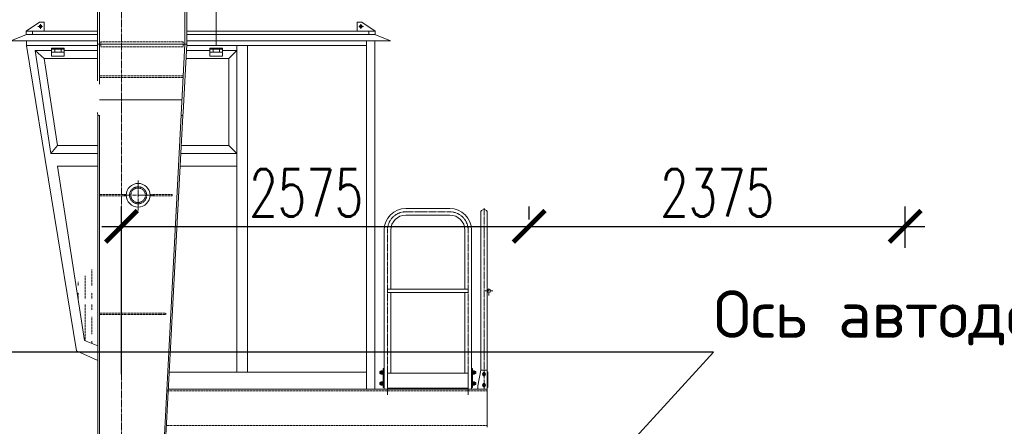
# Model space of a CAD drawing. Header units: millimetres. Extents: x 452087 to 582075, y 10891 to 81641.
# Tile 301 of 311: x 561588 to 567808, y 60122 to 62693. Entities that reach past the tile are written whole.
import ezdxf
from ezdxf import colors
from ezdxf.entities.mleader import LeaderData, LeaderLine
from ezdxf.math import Vec2, Vec3

# ---------------------------------------------------------------- set-up
doc = ezdxf.new("R2010")
doc.units = ezdxf.units.MM
doc.linetypes.add('CENTER2', pattern=[28.575, 19.05, -3.175, 3.175, -3.175])
doc.linetypes.add('HIDDEN', pattern=[9.525, 6.35, -3.175])
doc.layers.get('Defpoints').update_dxf_attribs({"color": 8})
for name, color, linetype in [('Cont', 6, 'Continuous'), ('Hide', 2, 'HIDDEN'), ('ГТО-2_Выноски', 7, 'Continuous'), ('ГТО-2_Размеры', 7, 'Continuous'), ('ОЗиМ Оси', 4, 'CENTER2'), ('ОЗИМ_Выноски', 2, 'Continuous')]:
    doc.layers.add(name, color=color, linetype=linetype)
doc.layers.add('DIM', color=7, linetype='Continuous', lineweight=25)
doc.layers.add('ОЗиМ Металл тонкий', color=221, linetype='Continuous', lineweight=15)
doc.styles.add('MOSOBL (isocpeur)', font='isocpeur.ttf')
doc.styles.add('RomanS', font='romans.shx', dxfattribs={"width": 0.7})
doc.dimstyles.new('MOSOBL 1-100 (мм)', dxfattribs={"dimscale": 100, "dimtxt": 3, "dimasz": 2, "dimexe": 1.25, "dimexo": 0.625, "dimtad": 1, "dimdec": 0, "dimzin": 9, "dimtxsty": 'RomanS', "dimblk": 'ARCHTICK', "dimcen": 2.5, "dimdle": 1.25, "dimclrd": 7, "dimclre": 7, "dimclrt": 2, "dimadec": 0, "dimazin": 0, "dimtfac": 1, "dimtdec": 0, "dimtmove": 1, "dimatfit": 3, "dimfxl": 1, "dimtfill": 1, "dimlwd": 25, "dimlwe": 25, "dimarcsym": 0})

# ---------------------------------------------------------------- blocks, each defined once
blk = doc.blocks.new('_ArchTick')
at = {"color": 0, "linetype": 'ByBlock', "const_width": 0.15}
blk.add_lwpolyline([(-0.5, -0.5), (0.5, 0.5)], dxfattribs=at)
blk = doc.blocks.new('*D608')
at = {"layer": 'Defpoints', "color": 0, "transparency": 16777216}
for p in [(564806.3, 61368.3), (567181.3, 61386.1), (567181.3, 61188.8)]:
    blk.add_point(p, dxfattribs=at)
at = {"layer": 'ГТО-2_Размеры', "color": 7, "lineweight": 25, "transparency": 16777216}
for p, q in [((564806.3, 61430.8), (564806.3, 61511.1)), ((567181.3, 61251.3), (567181.3, 61511.1)), ((564681.3, 61386.1), (567306.3, 61386.1))]:
    blk.add_line(p, q, dxfattribs=at)
at = {"layer": 'ГТО-2_Размеры', "color": 7, "lineweight": 25, "transparency": 16777216, "xscale": 200, "yscale": 200, "zscale": 200, "rotation": 180}
blk.add_blockref('_ArchTick', (564806.3, 61386.1), dxfattribs=at)
at = {"layer": 'ГТО-2_Размеры', "color": 7, "lineweight": 25, "transparency": 16777216, "xscale": 200, "yscale": 200, "zscale": 200}
blk.add_blockref('_ArchTick', (567181.3, 61386.1), dxfattribs=at)
at = {"layer": 'ГТО-2_Размеры', "color": 2, "transparency": 16777216, "insert": (565993.8, 61598.6), "char_height": 300, "attachment_point": 5, "style": 'RomanS', "bg_fill": 3, "box_fill_scale": 1.1, "bg_fill_color": 256, "bg_fill_true_color": 13158600, "bg_fill_transparency": 0}
blk.add_mtext('2375', dxfattribs=at)
blk = doc.blocks.new('*D585')
at = {"layer": 'Defpoints', "color": 0, "transparency": 16777216}
for p in [(564806.3, 61386.1), (564806.3, 61368.3), (562231, 60389.8, 0)]:
    blk.add_point(p, dxfattribs=at)
at = {"layer": 'ГТО-2_Размеры', "color": 7, "lineweight": 25, "transparency": 16777216}
for p, q in [((562231, 60452.3), (562231, 61511.1)), ((564806.3, 61430.8), (564806.3, 61511.1)), ((562106, 61386.1), (564931.3, 61386.1))]:
    blk.add_line(p, q, dxfattribs=at)
at = {"layer": 'ГТО-2_Размеры', "color": 7, "lineweight": 25, "transparency": 16777216, "xscale": 200, "yscale": 200, "zscale": 200, "rotation": 180}
blk.add_blockref('_ArchTick', (562231, 61386.1), dxfattribs=at)
at = {"layer": 'ГТО-2_Размеры', "color": 7, "lineweight": 25, "transparency": 16777216, "xscale": 200, "yscale": 200, "zscale": 200}
blk.add_blockref('_ArchTick', (564806.3, 61386.1), dxfattribs=at)
at = {"layer": 'ГТО-2_Размеры', "color": 2, "transparency": 16777216, "insert": (563397.8, 61598.6), "char_height": 300, "attachment_point": 5, "style": 'RomanS', "bg_fill": 3, "box_fill_scale": 1.1, "bg_fill_color": 256, "bg_fill_true_color": 13158600, "bg_fill_transparency": 0}
blk.add_mtext('2575', dxfattribs=at)
blk = doc.blocks.new('krepeg13')
at = {"layer": 'Cont'}
blk.add_lwpolyline([(-5.2, 9), (-10.4, 0), (-5.2, -9), (5.2, -9), (10.4, 0), (5.2, 9)], close=True, dxfattribs=at)
blk = doc.blocks.new('Кран козловой 2')
at = {"layer": 'DIM', "color": 7, "lineweight": 0}
for p, q in [((445314.3, 239025.7), (445314.3, 239033.7)), ((445275.1, 238275.7), (445275.1, 238283.7))]:
    blk.add_line(p, q, dxfattribs=at)
at = {"layer": 'Hide', "color": 7, "lineweight": 0}
for p, q in [((444864.3, 239998.7), (444864.3, 239968.7)), ((445384.3, 239998.7), (444864.3, 239998.7)), ((445384.3, 239998.7), (445384.3, 239968.7)), ((445384.3, 239968.7), (444864.3, 239968.7)), ((444854.3, 239783.7), (445382.2, 239783.7)), ((444854.3, 239773.7), (445381.6, 239773.7)), ((444854.3, 239033.7), (445024.5, 239033.7)), ((444854.3, 239025.7), (445024.4, 239025.7)), ((445174.2, 239033.7), (445314.7, 239033.7)), ((445174.2, 239025.7), (445314.3, 239025.7)), ((444807.5, 238457.9), (444807.5, 238559.5)), ((444763.7, 238376), (444763.7, 238520.9)), ((444720, 238457.9), (444720, 238482.2)), ((444720, 238376), (444720, 238414.2)), ((444807.5, 238376), (444807.5, 238414.2)), ((444763.7, 238109.7), (444763.7, 238341)), ((444807.5, 238304.8), (444807.5, 238341)), ((444807.5, 238151.7), (444807.5, 238261)), ((444854.3, 238283.7), (445275.1, 238283.7)), ((444854.3, 238275.7), (445275.1, 238275.7)), ((444807.5, 238091.8), (444807.5, 238107.9)), ((445278.3, 237793.7), (447304.3, 237793.7)), ((445278.3, 237573.7), (447304.3, 237573.7))]:
    blk.add_line(p, q, dxfattribs=at)
for radius in [54, 46]:
    blk.add_circle((445099.3, 239029.4), radius, dxfattribs=at)
at = {"layer": 'ОЗиМ Металл тонкий', "lineweight": 0}
for p, q in [((445591.6, 242522.7), (445592.7, 239976.1)), ((444842.3, 241927.1), (444842.3, 239752.7)), ((445406.3, 241919.1), (445406.3, 239983.7)), ((444854.3, 241834.7), (444854.3, 239732.7)), ((445394.3, 241826.7), (445394.3, 239983.7)), ((444476.7, 240123.7), (444392.8, 240066.3)), ((444506.1, 240123.7), (444476.7, 240123.7)), ((444506.1, 240123.7), (444506.1, 240066.3)), ((446482.5, 240123.7), (446512, 240123.7)), ((446482.5, 240123.7), (446482.5, 240066.3)), ((446512, 240123.7), (446595.9, 240066.3)), ((444394.3, 240046.1), (444294.3, 240006.1)), ((444842.3, 240066.3), (444392.8, 240066.3)), ((444392.8, 240066.3), (444392.8, 240046.1)), ((444842.3, 240046.1), (444394.3, 240046.1)), ((444432.3, 240046.1), (444432.3, 240066.3)), ((444451.3, 240066.3), (444544.3, 240066.3)), ((444544.3, 240066.3), (444842.3, 240066.3)), ((446085.4, 240066.3), (445406.3, 240066.3)), ((446095.8, 240046.1), (445406.3, 240046.1)), ((446344.3, 240066.3), (446085.4, 240066.3)), ((446595.9, 240046.1), (446095.8, 240046.1)), ((446595.9, 240066.3), (446283, 240066.3)), ((446437.4, 240066.3), (446344.3, 240066.3)), ((446556.3, 240046.1), (446556.3, 240066.3)), ((446594.3, 240046.1), (446694.3, 240006.1)), ((446595.9, 240066.3), (446595.9, 240046.1)), ((444842.3, 240006.1), (444294.3, 240006.1)), ((444394.3, 240006.1), (444394.3, 239976.1)), ((445406.3, 239983.7), (444842.3, 239983.7)), ((445394.3, 239983.7), (445184.5, 235964.2)), ((445406.3, 239983.1), (445383.8, 239551.9)), ((446109.9, 240006.1), (445406.3, 240006.1)), ((446694.3, 240006.1), (446109.9, 240006.1)), ((446542.9, 240006.1), (446542.9, 237803.7)), ((446594.3, 240006.1), (446594.3, 237803.7)), ((444394.3, 239976.1), (444842.3, 239976.1)), ((444394.3, 239976.1), (444709.8, 238046)), ((444447.9, 239944.1), (444552.3, 239944.1)), ((444506.4, 239894.1), (444447.9, 239944.1)), ((444447.9, 239944.1), (444547.4, 239294.1)), ((444552.3, 239954.1), (444632.3, 239954.1)), ((444552.3, 239934.1), (444632.3, 239934.1)), ((444572.3, 239934.1), (444572.3, 239954.1)), ((444612.3, 239934.1), (444612.3, 239954.1)), ((444632.3, 239944.1), (444842.3, 239944.1)), ((445404.3, 239944.1), (445552.3, 239944.1)), ((445406, 239976.1), (446139.7, 239976.1)), ((445552.3, 239954.1), (445632.3, 239954.1)), ((445552.3, 239934.1), (445632.3, 239934.1)), ((445572.3, 239934.1), (445572.3, 239954.1)), ((445612.3, 239934.1), (445612.3, 239954.1)), ((445632.3, 239944.1), (445722, 239944.1)), ((445722, 239944.1), (445672.9, 239894.1)), ((445722, 239976.1), (445722, 237911.3)), ((445790.3, 239976.1), (445790.3, 237911.3)), ((446124.3, 239976.1), (446542.9, 239976.1)), ((445672.9, 239894.1), (445672.9, 239344.1)), ((444854.3, 239633.7), (445376.1, 239633.7)), ((444842.3, 239553.7), (444844.3, 239533.7)), ((445380.9, 239533.5), (445383.8, 239551.9)), ((444854.3, 239533.7), (444844.3, 239533.7)), ((444844.3, 239533.7), (444844.3, 236456.8)), ((444854.3, 239533.7), (444854.3, 235942.4)), ((445380.9, 239533.5), (445194.5, 235965.1)), ((445380.9, 239533.5), (445370.8, 239533.5)), ((444590.2, 239344.1), (444547.4, 239294.1)), ((444547.4, 239294.1), (444844.3, 239294.1)), ((445368.4, 239294.1), (445722, 239294.1)), ((445672.9, 239344.1), (445722, 239294.1)), ((444590.4, 239214.1), (444844.3, 239214.1)), ((444590.4, 239214.1), (444759.7, 238111.5)), ((445364.2, 239214.1), (445722, 239214.1)), ((447068.3, 238945.7), (446790.3, 238945.7)), ((447068.3, 238903.7), (446790.3, 238903.7)), ((447020.6, 238903.7), (447020.6, 238903.7)), ((447263.3, 238918.7), (447263.3, 237918.7)), ((447305.3, 238918.7), (447305.3, 237813.7)), ((446653.3, 238808.7), (446653.3, 238384.1)), ((446695.3, 238808.7), (446695.3, 238435.7)), ((447163.3, 238808.7), (447163.3, 238435.7)), ((447205.3, 238808.7), (447205.3, 238384.1)), ((447184.3, 238435.7), (446674.3, 238435.7)), ((446674.3, 238435.7), (446674.3, 238414.6)), ((447184.3, 238435.7), (447184.3, 238414.7)), ((446653.3, 238384.1), (446653.3, 237803.7)), ((447184.3, 238414.7), (446674.3, 238414.7)), ((446695.3, 238414.7), (446695.3, 237903.7)), ((447163.3, 238414.7), (447163.3, 237903.7)), ((447205.3, 238384.1), (447205.3, 237803.7)), ((444759.7, 238111.5), (444844.3, 238076.6)), ((444709.8, 238046), (444844.3, 237985.1)), ((446647.3, 237934.7), (446647.3, 237903.7)), ((446647.3, 237934.7), (446653.3, 237934.7)), ((446647.3, 237934.7), (446647.3, 237903.7)), ((446653.3, 237934.7), (446647.3, 237934.7)), ((446653.3, 237934.7), (446647.3, 237934.7)), ((446647.3, 237934.7), (446647.3, 237814.7)), ((446647.3, 237934.7), (446647.3, 237814.7)), ((447211.3, 237934.7), (447205.3, 237934.7)), ((447205.3, 237934.7), (447211.3, 237934.7)), ((447205.3, 237934.7), (447211.3, 237934.7)), ((447211.3, 237934.7), (447211.3, 237903.7)), ((447211.3, 237934.7), (447211.3, 237903.7)), ((447211.3, 237934.7), (447211.3, 237814.7)), ((447211.3, 237934.7), (447211.3, 237814.7)), ((445296, 237911.3), (446542.9, 237911.3)), ((446633.5, 237915.7), (446625.6, 237915.7)), ((446625.6, 237903.6), (446625.6, 237915.7)), ((446625.6, 237914.1), (446633.5, 237914.1)), ((446625.6, 237905.2), (446633.5, 237905.2)), ((446633.5, 237903.6), (446625.6, 237903.6)), ((446633.5, 237920.5), (446633.5, 237909.7)), ((446633.5, 237920.5), (446644.3, 237920.5)), ((446633.5, 237915.7), (446633.5, 237903.6)), ((446633.5, 237915.1), (446644.3, 237915.1)), ((446633.5, 237898.9), (446633.5, 237909.7)), ((446633.5, 237904.3), (446644.3, 237904.3)), ((446633.5, 237898.9), (446644.3, 237898.9)), ((446644.3, 237920.5), (446644.3, 237909.7)), ((446647.3, 237918.7), (446644.3, 237918.7)), ((446644.3, 237911.7), (446647.3, 237907.1)), ((446644.3, 237898.9), (446644.3, 237909.7)), ((446647.3, 237900.7), (446644.3, 237900.7)), ((446647.3, 237900.7), (446647.3, 237918.7)), ((447184.3, 237903.7), (446674.3, 237903.7)), ((446674.3, 237903.7), (446674.3, 237809.7)), ((447184.3, 237903.7), (447184.3, 237809.7)), ((447211.3, 237900.7), (447211.3, 237918.7)), ((447211.3, 237918.7), (447214.4, 237918.7)), ((447214.4, 237911.7), (447211.3, 237907.1)), ((447211.3, 237900.7), (447214.4, 237900.7)), ((447214.4, 237920.5), (447214.4, 237909.7)), ((447225.2, 237920.5), (447214.4, 237920.5)), ((447225.2, 237915.1), (447214.4, 237915.1)), ((447214.4, 237898.9), (447214.4, 237909.7)), ((447225.2, 237904.3), (447214.4, 237904.3)), ((447225.2, 237898.9), (447214.4, 237898.9)), ((447225.2, 237920.5), (447225.2, 237909.7)), ((447225.2, 237915.7), (447233, 237915.7)), ((447225.2, 237915.7), (447225.2, 237903.6)), ((447233, 237914.1), (447225.2, 237914.1)), ((447225.2, 237898.9), (447225.2, 237909.7)), ((447233, 237905.2), (447225.2, 237905.2)), ((447225.2, 237903.6), (447233, 237903.6)), ((447233, 237903.6), (447233, 237915.7)), ((447244.3, 237823.7), (447264.3, 237923.7)), ((447304.3, 237923.7), (447264.3, 237923.7)), ((447304.3, 237803.7), (447304.3, 237923.7)), ((447309.5, 237913.7), (447305.5, 237913.7)), ((447309.5, 237813.7), (447309.5, 237913.7)), ((447304.3, 237803.7), (445290.5, 237803.7)), ((446625.6, 237833.6), (446625.6, 237845.7)), ((446633.5, 237845.7), (446625.6, 237845.7)), ((446625.6, 237844.1), (446633.5, 237844.1)), ((446625.6, 237835.2), (446633.5, 237835.2)), ((446633.5, 237833.6), (446625.6, 237833.6)), ((446633.5, 237850.5), (446633.5, 237839.7)), ((446633.5, 237850.5), (446644.3, 237850.5)), ((446633.5, 237845.7), (446633.5, 237833.6)), ((446633.5, 237845.1), (446644.3, 237845.1)), ((446633.5, 237828.9), (446633.5, 237839.7)), ((446633.5, 237834.3), (446644.3, 237834.3)), ((446633.5, 237828.9), (446644.3, 237828.9)), ((446644.3, 237850.5), (446644.3, 237839.7)), ((446647.3, 237848.7), (446644.3, 237848.7)), ((446644.3, 237841.7), (446647.3, 237837.1)), ((446644.3, 237828.9), (446644.3, 237839.7)), ((446647.3, 237830.7), (446644.3, 237830.7)), ((446647.3, 237830.7), (446647.3, 237848.7)), ((446653.3, 237814.7), (446647.3, 237814.7)), ((446653.3, 237803.7), (446695.3, 237803.7)), ((447184.3, 237809.7), (446674.3, 237809.7)), ((446695.3, 237809.7), (446695.3, 237803.7)), ((447163.3, 237809.7), (447163.3, 237803.7)), ((447205.3, 237803.7), (447163.3, 237803.7)), ((447205.3, 237814.7), (447211.3, 237814.7)), ((447211.3, 237830.7), (447211.3, 237848.7)), ((447211.3, 237848.7), (447214.4, 237848.7)), ((447214.4, 237841.7), (447211.3, 237837.1)), ((447211.3, 237830.7), (447214.4, 237830.7)), ((447214.4, 237850.5), (447214.4, 237839.7)), ((447225.2, 237850.5), (447214.4, 237850.5)), ((447225.2, 237845.1), (447214.4, 237845.1)), ((447214.4, 237828.9), (447214.4, 237839.7)), ((447225.2, 237834.3), (447214.4, 237834.3)), ((447225.2, 237828.9), (447214.4, 237828.9)), ((447225.2, 237850.5), (447225.2, 237839.7)), ((447225.2, 237845.7), (447233, 237845.7)), ((447225.2, 237845.7), (447225.2, 237833.6)), ((447233, 237844.1), (447225.2, 237844.1)), ((447225.2, 237828.9), (447225.2, 237839.7)), ((447233, 237835.2), (447225.2, 237835.2)), ((447225.2, 237833.6), (447233, 237833.6)), ((447233, 237833.6), (447233, 237845.7)), ((447244.3, 237803.7), (447244.3, 237823.7)), ((447304.3, 237803.7), (447244.3, 237803.7)), ((447304.3, 237803.7), (447263.3, 237803.7)), ((447304.3, 237813.7), (447309.5, 237813.7)), ((447304.3, 237563.7), (447304.3, 237803.7))]:
    blk.add_line(p, q, dxfattribs=at)
for points in [[(444632.3, 239909.1), (444552.3, 239909.1), (444552.3, 239959.1), (444632.3, 239959.1)], [(445632.3, 239909.1), (445552.3, 239909.1), (445552.3, 239959.1), (445632.3, 239959.1)]]:
    blk.add_lwpolyline(points, close=True, dxfattribs=at)
for points in [[(444842.3, 239894.1), (444506.4, 239894.1), (444590.2, 239344.1), (444844.3, 239344.1)], [(445672.9, 239894.1), (445401.7, 239894.1)], [(445371, 239344.1), (445672.9, 239344.1)]]:
    blk.add_lwpolyline(points, dxfattribs=at)
for centre, radius in [((444482, 240097.1), 8.93), ((446506.7, 240097.1), 8.93), ((445099.3, 239029.4), 75), ((447315.8, 238425.2), 10.5)]:
    blk.add_circle(centre, radius, dxfattribs=at)
for centre, radius, start, end in [((446790.3, 238808.7), 137, 90, 180), ((447068.3, 238808.7), 137, 0, 90), ((447284.3, 238918.7), 21, 0, 180), ((446790.3, 238808.7), 95, 90, 180), ((447068.3, 238808.7), 95, 0, 90)]:
    blk.add_arc(centre, radius, start, end, dxfattribs=at)
at = {"layer": 'ОЗиМ Оси', "color": 7, "lineweight": 0}
for p, q in [((444994.3, 242908.5), (444994.3, 234190.3)), ((444482, 240111.4), (444482, 240081.4)), ((446506.7, 240111.4), (446506.7, 240081.4)), ((444464.6, 240097.4), (444495.5, 240097.4)), ((446524, 240097.4), (446493.2, 240097.4)), ((445099.3, 238932.9), (445099.3, 239126.5)), ((445201.2, 239029.4), (445002.3, 239029.4)), ((447068.3, 238924.7), (446790.3, 238924.7)), ((447284.3, 238948.5), (447284.3, 237803.7)), ((446674.3, 238808.7), (446674.3, 237903.7)), ((446674.3, 238808.7), (446674.3, 237768.7)), ((447184.3, 238808.7), (447184.3, 237903.7)), ((447184.3, 238808.7), (447184.3, 237768.7)), ((447291.6, 238425.2), (447339.5, 238425.2)), ((447315.3, 238439.7), (447315.3, 238396.2)), ((446631.5, 237909.7), (446647.3, 237909.7)), ((447227.1, 237909.7), (447211.3, 237909.7)), ((447272.3, 237898.7), (447296.3, 237898.7)), ((447284.3, 237886.7), (447284.3, 237910.7)), ((446631.5, 237839.7), (446647.3, 237839.7)), ((447227.1, 237839.7), (447211.3, 237839.7)), ((447272.3, 237828.7), (447296.3, 237828.7)), ((447284.3, 237816.7), (447284.3, 237840.7))]:
    blk.add_line(p, q, dxfattribs=at)
for centre, start, end in [((446790.3, 238808.7), 90, 180), ((447068.3, 238808.7), 0, 90)]:
    blk.add_arc(centre, 116, start, end, dxfattribs=at)
at = {"layer": 'ОЗиМ Металл тонкий', "lineweight": 0, "extrusion": (0, 0, -1), "xscale": -1, "zscale": -1}
for p in [(-447284.3, 237898.7), (-447284.3, 237828.7)]:
    blk.add_blockref('krepeg13', p, dxfattribs=at)

msp = doc.modelspace()

# ---------------------------------------------------------------- dimensions: what is measured, and where the dimension line sits
at = {"layer": 'ГТО-2_Размеры', "color": 4}
dim = msp.add_linear_dim(base=(567181.3, 61386.1), p1=(564806.3, 61368.3), p2=(567181.3, 61188.8), dimstyle='MOSOBL 1-100 (мм)', dxfattribs=at)
dim.commit()
dim.dimension.update_dxf_attribs({"geometry": '*D608', "text_midpoint": (565993.8, 61598.6)})

# ---------------------------------------------------------------- leaders
at = {"layer": 'ГТО-2_Выноски'}
ml = msp.add_multileader_mtext('Standard', dxfattribs=at)
ml.set_content('{\\C2;Ось автодорожного переезда}', color=256, style='MOSOBL (isocpeur)')
ml.set_leader_properties(color=7, lineweight=25)
ml.build(insert=Vec2(0, 0))
ml.multileader.update_dxf_attribs({"has_dogleg": 0, "text_left_attachment_type": 6, "text_right_attachment_type": 6, "dogleg_length": 0, "arrow_head_size": 300})
ctx = ml.context
ctx.base_point, ctx.char_height, ctx.arrow_head_size, ctx.landing_gap_size, ctx.plane_origin = Vec3(565971.7, 60591.7), 300, 300, 0, Vec3(573211.4, 58455.7)
ctx.left_attachment, ctx.right_attachment = 6, 6
notes = []
notes.append((ctx, [(1, (1, 1, 0), (565971.7, 60591.7), (1, 0), 0, [(0, [(564806.3, 59317.5)], 0, [])])]))
ctx.mtext.insert, ctx.mtext.flow_direction = Vec3(565971.7, 60981.7), 5
for ctx, leaders in notes:
    for number, flags, end, landing, length, lines in leaders:
        leader = LeaderData()
        leader.index, (leader.has_last_leader_line, leader.has_dogleg_vector, leader.attachment_direction) = number, flags
        leader.last_leader_point, leader.dogleg_vector, leader.dogleg_length = Vec3(end), Vec3(landing), length
        for number, points, colour, breaks in lines:
            line = LeaderLine()
            line.index, line.vertices, line.color, line.breaks = number, Vec3.list(points), colors.encode_raw_color(colour), breaks
            leader.lines.append(line)
        ctx.leaders.append(leader)

# ---------------------------------------------------------------- next in the draw order: dimensions: what is measured, and where the dimension line sits
at = {"layer": 'ГТО-2_Размеры', "color": 4}
dim = msp.add_linear_dim(base=(564806.3, 61386.1), p1=(562231, 60389.8, 0), p2=(564806.3, 61368.3), dimstyle='MOSOBL 1-100 (мм)', dxfattribs=at)
dim.commit()
dim.dimension.update_dxf_attribs({"geometry": '*D585', "text_midpoint": (563397.8, 61386.1), "dimtype": 160})

# ---------------------------------------------------------------- next in the draw order: block references
at = {"layer": 'ОЗИМ_Выноски'}
msp.add_blockref('Кран козловой 2', (117236.7, -177446.4, 0), dxfattribs=at)

doc.saveas('drawing.dxf')
